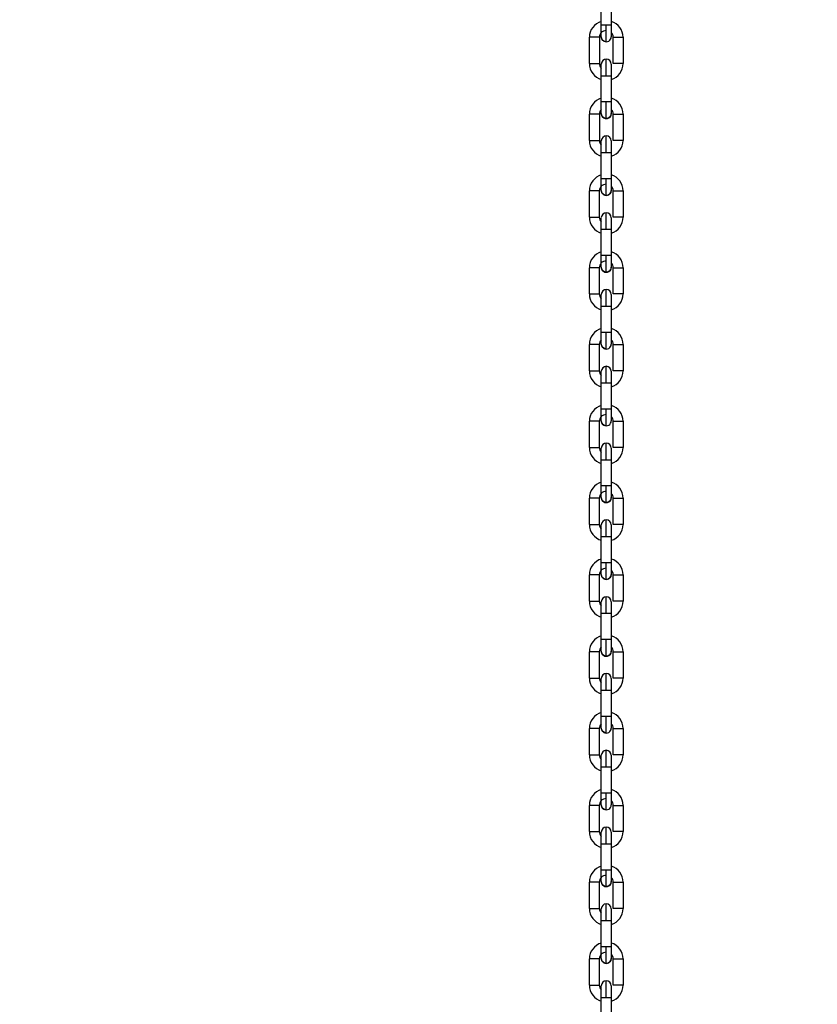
# Model space of a CAD drawing. Header units: inches. Extents: x 170 to 288, y 234 to 248.
# Tile 320 of 480: x 234.466 to 234.888, y 242.74 to 243.261. Entities that reach past the tile are written whole.
import ezdxf

# ---------------------------------------------------------------- set-up
doc = ezdxf.new("R2010")
doc.units = ezdxf.units.IN
doc.header["$LTSCALE"] = 0.25
doc.header["$MEASUREMENT"] = 0
doc.layers.add('ANNOTATIONS', color=1, linetype='Continuous')
doc.layers.add('STANDARD Z GUIDE MOTOR LH', color=7, linetype='Continuous')
doc.styles.add('ARIAL', font='arial.ttf', dxfattribs={"height": 0.09375})
doc.dimstyles.new('STANDARD$0', dxfattribs={"dimtxt": 0.09375, "dimasz": 0.09375, "dimexe": 0.03125, "dimexo": 0.046875, "dimgap": 0.09, "dimtad": 0, "dimtih": 1, "dimtoh": 1, "dimdec": 4, "dimzin": 0, "dimdsep": 46, "dimtxsty": 'ARIAL', "dimcen": 0.09, "dimadec": 0, "dimazin": 0, "dimtfac": 1, "dimtdec": 4, "dimtofl": 0, "dimtmove": 0, "dimatfit": 1, "dimfxl": 1, "dimtolj": 1, "dimtzin": 0, "dimarcsym": 0})

# ---------------------------------------------------------------- blocks, each defined once
blk = doc.blocks.new('*D51')
at = {"layer": 'ANNOTATIONS', "color": 0, "lineweight": -2, "transparency": 16777216}
for p, q in [((234.1246231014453, 244.1437778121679), (235.8395596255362, 244.1437778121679)), ((235.8083096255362, 244.0500278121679), (235.8083096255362, 242.2801168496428)), ((235.8083096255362, 240.2331944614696), (235.8083096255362, 242.0031054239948)), ((234.5308731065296, 240.1394444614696), (235.8395596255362, 240.1394444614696))]:
    blk.add_line(p, q, dxfattribs=at)
at = {"layer": 'ANNOTATIONS', "color": 0, "transparency": 16777216}
for points in [[(235.7926846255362, 244.0500278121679), (235.8239346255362, 244.0500278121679), (235.8083096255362, 244.1437778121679)], [(235.7926846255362, 240.2331944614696), (235.8239346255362, 240.2331944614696), (235.8083096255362, 240.1394444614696)]]:
    blk.add_solid(points, dxfattribs=at)
at = {"layer": 'defpoints', "color": 0, "transparency": 16777216}
for p in [(234.0777481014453, 244.1437778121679), (235.8083096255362, 244.1437778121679), (234.4839981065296, 240.1394444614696)]:
    blk.add_point(p, dxfattribs=at)
at = {"layer": 'ANNOTATIONS', "color": 0, "transparency": 16777216, "insert": (235.8083096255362, 242.1416111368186), "char_height": 0.09375, "attachment_point": 5, "style": 'ARIAL'}
blk.add_mtext('\\A1;OPENING HEIGHT', dxfattribs=at)

msp = doc.modelspace()

# ---------------------------------------------------------------- linework, layer by layer
at = {"layer": 'STANDARD Z GUIDE MOTOR LH'}
for p, q in [((234.7735270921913, 243.2579179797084), (234.7735274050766, 243.2718287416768)), ((234.7787767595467, 243.2718286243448), (234.7787764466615, 243.2579178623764)), ((234.7672274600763, 243.237587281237), (234.7672277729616, 243.251498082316)), ((234.7724771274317, 243.251497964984), (234.7724768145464, 243.2375872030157)), ((234.7798259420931, 243.237587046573), (234.7798261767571, 243.2514978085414)), ((234.7850755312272, 243.2514977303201), (234.7850752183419, 243.2375869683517)), ((234.7735263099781, 243.217256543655), (234.7735265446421, 243.231167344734)), ((234.7735265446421, 243.231167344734), (234.7761512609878, 243.231167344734)), ((234.7787758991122, 243.2311672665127), (234.7787756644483, 243.2172564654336)), ((234.7787759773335, 243.2335275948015), (234.7787758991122, 243.2323703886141)), ((234.7672266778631, 243.1969258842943), (234.7672269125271, 243.2108366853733)), ((234.7724762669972, 243.2108365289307), (234.7724760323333, 243.196925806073)), ((234.7798250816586, 243.1969256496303), (234.7798253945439, 243.210836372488)), ((234.7850746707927, 243.2108362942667), (234.7850744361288, 243.196925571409)), ((234.7735254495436, 243.1765951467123), (234.7735257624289, 243.1905059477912)), ((234.7735257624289, 243.1905059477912), (234.7761504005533, 243.1905059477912)), ((234.778775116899, 243.1905057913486), (234.7787748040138, 243.1765950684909)), ((234.7771545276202, 243.1765951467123), (234.7735254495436, 243.1765951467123)), ((234.7672258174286, 243.1562644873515), (234.7672261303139, 243.1701752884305)), ((234.772475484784, 243.1701751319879), (234.7724751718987, 243.1562644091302)), ((234.7798242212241, 243.1562642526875), (234.7798245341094, 243.1701749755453)), ((234.7850738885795, 243.1701748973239), (234.7850735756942, 243.1562640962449)), ((234.7735245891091, 243.1359337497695), (234.7735249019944, 243.1498445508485)), ((234.7787742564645, 243.1498443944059), (234.7787739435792, 243.1359336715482)), ((234.777153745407, 243.1359337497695), (234.7735245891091, 243.1359337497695)), ((234.7672249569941, 243.1156030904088), (234.7672252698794, 243.1295138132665)), ((234.7724746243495, 243.1295137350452), (234.7724743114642, 243.1156030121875)), ((234.7798234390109, 243.1156028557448), (234.7798236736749, 243.1295135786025)), ((234.785073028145, 243.1295135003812), (234.785072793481, 243.1156026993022)), ((234.773523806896, 243.0952723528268), (234.7735240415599, 243.1091830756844)), ((234.77877339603, 243.1091829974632), (234.778773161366, 243.0952721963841)), ((234.7761484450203, 243.0952723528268), (234.773523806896, 243.0952723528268)), ((234.7672241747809, 243.074941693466), (234.7672244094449, 243.0888524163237)), ((234.772473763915, 243.0888523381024), (234.7724735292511, 243.0749415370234)), ((234.7798225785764, 243.0749413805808), (234.7798228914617, 243.0888521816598)), ((234.7850722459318, 243.0888521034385), (234.7850719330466, 243.0749413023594)), ((234.7735229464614, 243.054610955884), (234.7735232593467, 243.0685216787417)), ((234.7735232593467, 243.0685216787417), (234.7771523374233, 243.0685216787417)), ((234.7787726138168, 243.0685216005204), (234.7787723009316, 243.0546107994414)), ((234.7672233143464, 243.0342802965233), (234.7672236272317, 243.048191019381)), ((234.7724729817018, 243.0481909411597), (234.7724726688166, 243.0342801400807)), ((234.7798217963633, 243.034279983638), (234.7798220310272, 243.0481907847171)), ((234.7850713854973, 243.0481906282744), (234.7850710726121, 243.0342799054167)), ((234.7735221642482, 243.01394948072), (234.7735223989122, 243.027860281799)), ((234.7735223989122, 243.027860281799), (234.7761471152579, 243.027860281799)), ((234.7787717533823, 243.0278602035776), (234.7787714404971, 243.0139494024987)), ((234.7672225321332, 242.9936188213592), (234.7672227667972, 243.0075296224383)), ((234.7724721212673, 243.0075294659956), (234.7724718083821, 242.9936187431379)), ((234.7798209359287, 242.9936185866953), (234.779821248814, 243.0075293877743)), ((234.7850705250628, 243.0075292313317), (234.7850702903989, 242.993618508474)), ((234.7735216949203, 242.9911011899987), (234.7735216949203, 242.9933667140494)), ((234.7735213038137, 242.9732880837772), (234.773521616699, 242.9871988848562)), ((234.773521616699, 242.9871988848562), (234.7761462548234, 242.9871988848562)), ((234.7787708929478, 242.9871987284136), (234.7787706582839, 242.9732880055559)), ((234.7771503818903, 242.9732880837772), (234.7735213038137, 242.9732880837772)), ((234.7672216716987, 242.9529574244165), (234.767221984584, 242.9668682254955)), ((234.7724713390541, 242.9668680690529), (234.7724710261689, 242.9529573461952)), ((234.7798200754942, 242.9529571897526), (234.7798203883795, 242.9668679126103)), ((234.7850697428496, 242.9668678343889), (234.7850694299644, 242.9529570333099)), ((234.7735204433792, 242.9326266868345), (234.7735207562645, 242.9465374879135)), ((234.7787701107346, 242.9465373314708), (234.7787697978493, 242.9326266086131)), ((234.7771495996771, 242.9326266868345), (234.7735204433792, 242.9326266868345)), ((234.7672208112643, 242.9122960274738), (234.7672211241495, 242.9262067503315)), ((234.7724704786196, 242.9262066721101), (234.7724701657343, 242.9122959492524)), ((234.7798192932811, 242.9122957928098), (234.779819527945, 242.9262065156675)), ((234.7850688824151, 242.9262064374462), (234.7850686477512, 242.9122956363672)), ((234.7735196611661, 242.8919652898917), (234.77351989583, 242.9058760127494)), ((234.7787692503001, 242.9058759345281), (234.7787690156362, 242.8919652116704)), ((234.7761442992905, 242.8919652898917), (234.7735196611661, 242.8919652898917)), ((234.7672200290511, 242.871634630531), (234.767220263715, 242.8855453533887)), ((234.7724696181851, 242.8855452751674), (234.7724693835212, 242.8716344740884)), ((234.7798184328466, 242.8716343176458), (234.7798187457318, 242.8855451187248)), ((234.785068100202, 242.8855450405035), (234.7850677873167, 242.8716342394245)), ((234.7735188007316, 242.851303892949), (234.7735191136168, 242.8652146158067)), ((234.7735191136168, 242.8652146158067), (234.7771481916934, 242.8652146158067)), ((234.778768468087, 242.8652145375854), (234.7787681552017, 242.8513037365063)), ((234.7761435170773, 242.851303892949), (234.7735188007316, 242.851303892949)), ((234.7672191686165, 242.8309732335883), (234.7672194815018, 242.844883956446)), ((234.7724688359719, 242.8448838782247), (234.7724685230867, 242.8309730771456)), ((234.779817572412, 242.830972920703), (234.7798178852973, 242.844883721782)), ((234.7850672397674, 242.8448835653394), (234.7850669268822, 242.8309728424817)), ((234.7735180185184, 242.8106424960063), (234.7735182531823, 242.824553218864)), ((234.7735182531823, 242.824553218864), (234.7771473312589, 242.824553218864)), ((234.7787676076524, 242.8245531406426), (234.7787672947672, 242.8106423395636)), ((234.7672183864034, 242.7903117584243), (234.7672186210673, 242.8042225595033)), ((234.7724679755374, 242.804222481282), (234.7724676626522, 242.7903116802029)), ((234.7798167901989, 242.7903115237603), (234.7798170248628, 242.8042223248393)), ((234.7850663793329, 242.8042221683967), (234.785066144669, 242.790311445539)), ((234.7735175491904, 242.7877941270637), (234.7735175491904, 242.7900597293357)), ((234.7735171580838, 242.7699810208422), (234.7735174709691, 242.7838918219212)), ((234.7735174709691, 242.7838918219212), (234.7761421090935, 242.7838918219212)), ((234.7787667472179, 242.7838916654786), (234.778766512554, 242.7699809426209)), ((234.7672175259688, 242.7496503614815), (234.7672178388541, 242.7635611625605)), ((234.7724671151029, 242.7635610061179), (234.772466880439, 242.7496502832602)), ((234.7798159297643, 242.7496501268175), (234.7798162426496, 242.7635608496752)), ((234.7850655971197, 242.7635607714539), (234.7850652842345, 242.7496500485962)), ((234.7735162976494, 242.7293196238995), (234.7735166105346, 242.7432304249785)), ((234.7787659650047, 242.7432302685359), (234.7787656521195, 242.7293195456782))]:
    msp.add_line(p, q, dxfattribs=at)
at = {"layer": 'STANDARD Z GUIDE MOTOR LH', "flags": 128}
for points in [[(234.77352701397, 243.2517499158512), (234.77352701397, 243.2544912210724), (234.7735270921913, 243.2555576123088), (234.7735270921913, 243.2579179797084)], [(234.776151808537, 243.2579179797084), (234.7751473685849, 243.2579179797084), (234.7742958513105, 243.2579180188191), (234.773726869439, 243.2579180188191), (234.7735270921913, 243.2579179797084)], [(234.7761515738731, 243.2491251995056), (234.7761515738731, 243.2492941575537), (234.7761516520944, 243.2497945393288), (234.7761516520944, 243.2530330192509), (234.7761517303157, 243.2545531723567), (234.7761517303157, 243.2562026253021), (234.776151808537, 243.2579179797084)], [(234.7787764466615, 243.2579178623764), (234.7785766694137, 243.2579179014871), (234.7780076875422, 243.2579179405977), (234.7771561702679, 243.2579179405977), (234.776151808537, 243.2579179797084)], [(234.7787764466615, 243.2579178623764), (234.7787764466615, 243.2555574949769), (234.7787763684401, 243.2544911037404), (234.7787763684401, 243.2517497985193)], [(234.7724771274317, 243.251497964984), (234.772277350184, 243.2514980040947), (234.7717083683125, 243.2514980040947), (234.7708568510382, 243.2514980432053), (234.769852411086, 243.251498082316), (234.7672277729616, 243.251498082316)], [(234.7761515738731, 243.2491251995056), (234.7751472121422, 243.2493250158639), (234.7742956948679, 243.2498939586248), (234.7737267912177, 243.2507454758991), (234.77352701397, 243.2517499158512)], [(234.7798261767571, 243.2514978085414), (234.7800259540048, 243.251497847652), (234.7805949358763, 243.251497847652), (234.7814464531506, 243.2514978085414), (234.7824508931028, 243.2514978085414), (234.7834552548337, 243.2514977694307), (234.784306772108, 243.2514977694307), (234.7848757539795, 243.2514977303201), (234.7850755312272, 243.2514977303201)], [(234.7672274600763, 243.237587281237), (234.7674273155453, 243.2375873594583), (234.7688477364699, 243.2375873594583), (234.769852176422, 243.237587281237), (234.7717080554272, 243.237587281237), (234.7722770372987, 243.2375872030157), (234.7724768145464, 243.2375872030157)], [(234.7735265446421, 243.231167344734), (234.7735266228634, 243.2323706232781), (234.7735266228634, 243.2355287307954), (234.7735267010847, 243.2362957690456)], [(234.7735266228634, 243.2355285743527), (234.7735267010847, 243.2362956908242), (234.7735267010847, 243.2373352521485)], [(234.7761512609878, 243.231167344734), (234.7761512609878, 243.2328826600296), (234.7761513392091, 243.234532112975), (234.7761513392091, 243.2373846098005), (234.7761514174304, 243.2384780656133), (234.7761514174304, 243.2399598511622)], [(234.7787760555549, 243.2368655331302), (234.7787759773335, 243.2362955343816), (234.7787759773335, 243.2335274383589)], [(234.7787760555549, 243.2373350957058), (234.7787760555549, 243.2368656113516)], [(234.7850752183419, 243.2375869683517), (234.784306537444, 243.2375869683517), (234.7834550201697, 243.237587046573), (234.7798259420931, 243.237587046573)], [(234.7761512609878, 243.231167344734), (234.7771556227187, 243.2311672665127), (234.7787758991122, 243.2311672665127)], [(234.7787758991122, 243.2323705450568), (234.7787758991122, 243.2311672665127)], [(234.7735261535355, 243.2110884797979), (234.7735261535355, 243.2121280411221), (234.7735262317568, 243.2128951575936), (234.7735262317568, 243.2160532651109), (234.7735263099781, 243.217256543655)], [(234.778006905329, 243.217256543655), (234.7751465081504, 243.217256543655), (234.7742950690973, 243.2172566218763), (234.7737260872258, 243.2172566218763), (234.7735263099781, 243.217256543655)], [(234.7761507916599, 243.2084637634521), (234.7761507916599, 243.2110392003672), (234.7761508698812, 243.2123716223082), (234.7761508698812, 243.213891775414), (234.7761509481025, 243.2155412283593), (234.7761509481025, 243.217256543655)], [(234.7787756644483, 243.2172564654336), (234.7785758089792, 243.2172564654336), (234.778006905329, 243.217256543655)], [(234.7787756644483, 243.2172564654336), (234.7787755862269, 243.2160531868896), (234.7787755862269, 243.2138297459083), (234.7787755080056, 243.212895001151), (234.7787755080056, 243.2110884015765)], [(234.7724762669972, 243.2108365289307), (234.7722764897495, 243.210836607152), (234.7708559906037, 243.210836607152), (234.7698516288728, 243.2108366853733), (234.7672269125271, 243.2108366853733)], [(234.7761507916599, 243.2084637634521), (234.7751463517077, 243.2086636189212), (234.7742948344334, 243.2092326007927), (234.7737259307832, 243.2100840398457), (234.7735261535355, 243.2110884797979)], [(234.7787755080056, 243.2110884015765), (234.7785756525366, 243.2100839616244), (234.7780067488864, 243.2092325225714), (234.7771552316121, 243.2086635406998), (234.7761507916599, 243.2084637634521)], [(234.7798253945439, 243.210836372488), (234.7800251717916, 243.2108364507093), (234.7814455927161, 243.2108364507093), (234.7824500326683, 243.210836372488), (234.7843059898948, 243.210836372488), (234.784874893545, 243.2108362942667), (234.7850746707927, 243.2108362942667)], [(234.7761504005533, 243.1905059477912), (234.7761504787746, 243.1922212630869), (234.7761504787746, 243.1953907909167), (234.7761505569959, 243.1967232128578), (234.7761505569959, 243.1992984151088)], [(234.7672266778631, 243.1969258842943), (234.7708557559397, 243.1969258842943), (234.771707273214, 243.196925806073), (234.7724760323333, 243.196925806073)], [(234.7735257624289, 243.1905059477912), (234.7735257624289, 243.1928662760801), (234.7735258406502, 243.1939325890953), (234.7735258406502, 243.1966737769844)], [(234.7787751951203, 243.1966736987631), (234.7787751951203, 243.1948670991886), (234.778775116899, 243.1939323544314)], [(234.7787751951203, 243.1948671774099), (234.778775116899, 243.193932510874), (234.778775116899, 243.1905057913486)], [(234.7850744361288, 243.196925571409), (234.7834541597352, 243.196925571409), (234.782449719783, 243.1969256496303), (234.7798250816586, 243.1969256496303)], [(234.7761504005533, 243.1905059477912), (234.7771548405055, 243.1905058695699), (234.77857526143, 243.1905058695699), (234.778775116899, 243.1905057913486)], [(234.773525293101, 243.1704270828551), (234.773525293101, 243.1705456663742), (234.7735253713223, 243.1708966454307), (234.7735253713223, 243.1742347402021), (234.7735254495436, 243.1753918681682), (234.7735254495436, 243.1765951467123)], [(234.7761499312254, 243.1678023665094), (234.7761499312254, 243.1684717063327), (234.7761500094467, 243.1692842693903), (234.7761500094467, 243.1717102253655), (234.776150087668, 243.1732303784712), (234.776150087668, 243.1765951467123)], [(234.7787748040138, 243.1765950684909), (234.7780060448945, 243.1765950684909), (234.7771545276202, 243.1765951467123)], [(234.7787748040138, 243.1765950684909), (234.7787748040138, 243.1753917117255), (234.7787747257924, 243.1742346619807), (234.7787747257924, 243.171466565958), (234.7787746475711, 243.1708965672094), (234.7787746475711, 243.1704270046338)], [(234.772475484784, 243.1701751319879), (234.772275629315, 243.1701751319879), (234.7717067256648, 243.1701752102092), (234.7698507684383, 243.1701752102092), (234.7688463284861, 243.1701752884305), (234.7672261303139, 243.1701752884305)], [(234.7761499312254, 243.1678023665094), (234.7751455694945, 243.1680021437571), (234.7742940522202, 243.1685711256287), (234.7737250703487, 243.1694226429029), (234.773525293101, 243.1704270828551)], [(234.7787746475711, 243.1704270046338), (234.7785748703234, 243.1694225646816), (234.7780058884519, 243.1685710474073), (234.7771543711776, 243.1680021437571), (234.7761499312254, 243.1678023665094)], [(234.7798245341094, 243.1701749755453), (234.783453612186, 243.1701749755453), (234.7843051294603, 243.1701748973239), (234.7850738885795, 243.1701748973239)], [(234.7761495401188, 243.1498444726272), (234.7761496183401, 243.1515598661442), (234.7761496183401, 243.1532093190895), (234.7761496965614, 243.1547293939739), (234.7761496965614, 243.1571552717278), (234.7761497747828, 243.1579677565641), (234.7761497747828, 243.1586370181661)], [(234.7672258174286, 243.1562644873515), (234.7708548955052, 243.1562644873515), (234.7717064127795, 243.1562644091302), (234.7724751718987, 243.1562644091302)], [(234.7735249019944, 243.1498445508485), (234.7735249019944, 243.1510478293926), (234.7735249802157, 243.1522048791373), (234.7735249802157, 243.1549728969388)], [(234.7735249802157, 243.1549728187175), (234.773525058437, 243.1555428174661), (234.773525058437, 243.1560123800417)], [(234.7787744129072, 243.1560123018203), (234.7787743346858, 243.1558937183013), (234.7787743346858, 243.1522046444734), (234.7787742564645, 243.1510475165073), (234.7787742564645, 243.1498442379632)], [(234.7850735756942, 243.1562640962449), (234.7848737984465, 243.1562641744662), (234.783453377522, 243.1562641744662), (234.7824489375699, 243.1562642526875), (234.7798242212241, 243.1562642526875)], [(234.7735249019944, 243.1498445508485), (234.7751451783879, 243.1498445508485), (234.7761495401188, 243.1498444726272)], [(234.7761495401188, 243.1498444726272), (234.7780054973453, 243.1498444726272), (234.7785744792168, 243.1498443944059), (234.7787742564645, 243.1498443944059)], [(234.7735245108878, 243.1297656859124), (234.7735245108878, 243.1315722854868), (234.7735245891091, 243.1325070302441), (234.7735245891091, 243.1359337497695)], [(234.7761491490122, 243.1271409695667), (234.7761491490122, 243.1297163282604), (234.7761492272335, 243.1310487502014), (234.7761492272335, 243.1342183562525), (234.7761493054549, 243.1359337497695)], [(234.7787739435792, 243.1359336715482), (234.77800518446, 243.1359336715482), (234.777153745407, 243.1359337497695)], [(234.7787739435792, 243.1359336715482), (234.7787739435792, 243.133573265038), (234.7787738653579, 243.1325068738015), (234.7787738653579, 243.1297656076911)], [(234.7724746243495, 243.1295137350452), (234.7722748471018, 243.1295137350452), (234.7717058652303, 243.1295138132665), (234.7688455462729, 243.1295138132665), (234.7679940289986, 243.1295138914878), (234.7674250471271, 243.1295138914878), (234.7672252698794, 243.1295138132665)], [(234.7761491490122, 243.1271409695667), (234.77514470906, 243.1273407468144), (234.7742931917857, 243.1279097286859), (234.7737242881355, 243.1287612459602), (234.7735245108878, 243.1297656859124)], [(234.7787738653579, 243.1297656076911), (234.7785740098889, 243.1287611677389), (234.7780050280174, 243.1279096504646), (234.7771535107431, 243.1273407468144), (234.7761491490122, 243.1271409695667)], [(234.7798236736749, 243.1295135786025), (234.7834528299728, 243.1295135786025), (234.7843042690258, 243.1295135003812), (234.785073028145, 243.1295135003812)], [(234.7761487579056, 243.1091830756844), (234.7761487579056, 243.1108984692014), (234.7761488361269, 243.1125478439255), (234.7761488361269, 243.1154004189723), (234.7761489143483, 243.116493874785), (234.7761489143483, 243.1179756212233)], [(234.7672249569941, 243.1156030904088), (234.7698496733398, 243.1156030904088), (234.770854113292, 243.1156030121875), (234.7724743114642, 243.1156030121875)], [(234.7735240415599, 243.1091830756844), (234.7735241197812, 243.1103864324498), (234.7735241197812, 243.1126097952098), (234.7735241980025, 243.1135444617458)], [(234.7735241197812, 243.1130854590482), (234.7735241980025, 243.1135443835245), (234.7735241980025, 243.1153509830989)], [(234.7787735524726, 243.1153509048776), (234.7787735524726, 243.1143114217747), (234.7787734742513, 243.1135443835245), (234.7787734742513, 243.1103862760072), (234.77877339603, 243.1091829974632)], [(234.785072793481, 243.1156026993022), (234.784872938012, 243.1156026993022), (234.7843040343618, 243.1156027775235), (234.7824480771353, 243.1156027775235), (234.7814436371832, 243.1156028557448), (234.7798234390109, 243.1156028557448)], [(234.7735240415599, 243.1091830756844), (234.7737238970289, 243.1091830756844), (234.7742928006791, 243.1091831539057), (234.7751443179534, 243.1091830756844), (234.7780046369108, 243.1091830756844)], [(234.7780046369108, 243.1091830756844), (234.7785736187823, 243.1091829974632), (234.77877339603, 243.1091829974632)], [(234.7735236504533, 243.0891042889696), (234.7735236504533, 243.0901438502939), (234.7735237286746, 243.0909108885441), (234.7735237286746, 243.0940689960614), (234.773523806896, 243.0952723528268)], [(234.7761482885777, 243.0864795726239), (234.7761482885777, 243.0879614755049), (234.776148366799, 243.0890549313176), (234.776148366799, 243.0919075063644), (234.7761484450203, 243.0935569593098), (234.7761484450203, 243.0952723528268)], [(234.778773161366, 243.0952721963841), (234.778573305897, 243.0952722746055), (234.7771528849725, 243.0952722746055), (234.7761484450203, 243.0952723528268)], [(234.778773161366, 243.0952721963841), (234.7787730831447, 243.09406891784), (234.7787730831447, 243.0909108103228), (234.7787730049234, 243.0901436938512), (234.7787730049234, 243.089104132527)], [(234.772473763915, 243.0888523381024), (234.7717050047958, 243.0888523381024), (234.7708535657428, 243.0888524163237), (234.7672244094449, 243.0888524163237)], [(234.7761482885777, 243.0864795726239), (234.7751438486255, 243.0866793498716), (234.7742924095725, 243.0872483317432), (234.773723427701, 243.0880998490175), (234.7735236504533, 243.0891042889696)], [(234.7798228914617, 243.0888521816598), (234.7824475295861, 243.0888521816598), (234.7834519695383, 243.0888521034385), (234.7850722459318, 243.0888521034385)], [(234.7672241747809, 243.074941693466), (234.7698488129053, 243.074941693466), (234.7708532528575, 243.0749416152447), (234.7722737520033, 243.0749416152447), (234.7724735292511, 243.0749415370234)], [(234.7735232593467, 243.0685216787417), (234.7735232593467, 243.0708820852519), (234.773523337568, 243.0719483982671), (234.773523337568, 243.0746895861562)], [(234.7761478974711, 243.0685216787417), (234.7761479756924, 243.0702370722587), (234.7761479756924, 243.0718864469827), (234.7761480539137, 243.0734066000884), (234.7761480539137, 243.0766449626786), (234.7761481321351, 243.0771452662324), (234.7761481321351, 243.0773142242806)], [(234.7787726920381, 243.0746895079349), (234.7787726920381, 243.0719483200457), (234.7787726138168, 243.0708819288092)], [(234.7850719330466, 243.0749413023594), (234.7848721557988, 243.0749413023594), (234.7843031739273, 243.0749413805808), (234.78144285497, 243.0749413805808), (234.7805913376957, 243.0749414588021), (234.7800223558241, 243.0749414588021), (234.7798225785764, 243.0749413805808)], [(234.7787726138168, 243.0708817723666), (234.7787726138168, 243.0685213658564)], [(234.7771523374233, 243.0685216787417), (234.7780038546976, 243.0685216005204), (234.7787726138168, 243.0685216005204)], [(234.7735228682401, 243.0484428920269), (234.7735228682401, 243.0511841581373), (234.7735229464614, 243.0522505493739), (234.7735229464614, 243.054610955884)], [(234.7761476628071, 243.0546108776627), (234.775143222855, 243.054610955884), (234.7735229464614, 243.054610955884)], [(234.7761474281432, 243.0458180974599), (234.7761474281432, 243.0459871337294), (234.7761475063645, 243.0464875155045), (234.7761475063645, 243.049725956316), (234.7761475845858, 243.0512461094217), (234.7761475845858, 243.052895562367), (234.7761476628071, 243.0546108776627)], [(234.7787723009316, 243.0546107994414), (234.7785725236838, 243.0546108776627), (234.7761476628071, 243.0546108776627)], [(234.7787723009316, 243.0546107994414), (234.7787723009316, 243.0534075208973), (234.7787722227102, 243.0522504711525), (234.7787722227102, 243.0489122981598), (234.7787721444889, 243.0485613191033), (234.7787721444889, 243.0484427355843)], [(234.7724729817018, 243.0481909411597), (234.7717042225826, 243.0481909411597), (234.7708527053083, 243.048191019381), (234.7672236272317, 243.048191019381)], [(234.7761474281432, 243.0458180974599), (234.7751430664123, 243.0460179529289), (234.774291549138, 243.0465869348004), (234.7737226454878, 243.0474384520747), (234.7735228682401, 243.0484428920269)], [(234.7798220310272, 243.0481907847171), (234.7824467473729, 243.0481907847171), (234.7834511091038, 243.0481907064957), (234.7848716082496, 243.0481907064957), (234.7850713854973, 243.0481906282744)], [(234.7672233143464, 243.0342802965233), (234.76884359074, 243.0342802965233), (234.7698480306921, 243.034280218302), (234.7717039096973, 243.034280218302), (234.7722728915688, 243.0342801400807), (234.7724726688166, 243.0342801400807)], [(234.7735223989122, 243.027860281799), (234.7735224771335, 243.029063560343), (234.7735224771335, 243.0322216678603), (234.7735225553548, 243.0329887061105)], [(234.7735224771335, 243.0322215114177), (234.7735225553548, 243.0329886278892), (234.7735225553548, 243.0340281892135)], [(234.7761471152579, 243.027860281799), (234.7761471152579, 243.0295755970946), (234.7761471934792, 243.03122505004), (234.7761471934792, 243.0340775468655), (234.7761472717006, 243.0351710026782), (234.7761472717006, 243.0366527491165)], [(234.778771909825, 243.0340280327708), (234.778771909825, 243.0335585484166), (234.7787718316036, 243.0329885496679), (234.7787718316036, 243.0302203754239)], [(234.7850710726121, 243.0342799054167), (234.7843023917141, 243.0342799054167), (234.7834508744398, 243.034279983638), (234.7798217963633, 243.034279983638)], [(234.7761471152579, 243.027860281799), (234.7771514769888, 243.0278602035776), (234.7787717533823, 243.0278602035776)], [(234.7787718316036, 243.0302205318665), (234.7787717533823, 243.0290634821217)], [(234.7787717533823, 243.0290633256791), (234.7787717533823, 243.0278599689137)], [(234.7735220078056, 243.0077814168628), (234.7735220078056, 243.0095880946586), (234.7735220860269, 243.0105227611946), (234.7735220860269, 243.0127462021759), (234.7735221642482, 243.01394948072)], [(234.7761468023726, 243.01394948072), (234.7751423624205, 243.0139495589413), (234.7737219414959, 243.0139495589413), (234.7735221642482, 243.01394948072)], [(234.77614664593, 243.0051567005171), (234.77614664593, 243.0077321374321), (234.7761467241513, 243.0090645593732), (234.7761467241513, 243.0105847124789), (234.7761468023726, 243.0122341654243), (234.7761468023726, 243.01394948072)], [(234.7787714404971, 243.0139494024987), (234.7785716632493, 243.0139494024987), (234.7780027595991, 243.01394948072), (234.7761468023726, 243.01394948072)], [(234.7787714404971, 243.0139494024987), (234.7787714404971, 243.0105226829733), (234.7787713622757, 243.009587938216), (234.7787713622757, 243.0077813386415)], [(234.7724721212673, 243.0075294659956), (234.7722723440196, 243.0075295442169), (234.7708518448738, 243.0075295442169), (234.7698474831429, 243.0075296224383), (234.7672227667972, 243.0075296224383)], [(234.77614664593, 243.0051567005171), (234.7751422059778, 243.0053565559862), (234.7742906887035, 243.0059255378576), (234.7737217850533, 243.006777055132), (234.7735220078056, 243.0077814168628)], [(234.7787713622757, 243.0077813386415), (234.7785715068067, 243.0067768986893), (234.7780025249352, 243.0059254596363), (234.7771510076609, 243.0053564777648), (234.77614664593, 243.0051567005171)], [(234.779821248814, 243.0075293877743), (234.7814414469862, 243.0075293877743), (234.7824458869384, 243.007529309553), (234.7843018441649, 243.007529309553), (234.7848707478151, 243.0075292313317), (234.7850705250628, 243.0075292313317)], [(234.7761462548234, 242.9871988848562), (234.7761462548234, 242.9889142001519), (234.7761463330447, 242.9905636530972), (234.7761463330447, 242.992083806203), (234.7761464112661, 242.9934161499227), (234.7761464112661, 242.9959913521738)], [(234.7672225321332, 242.9936188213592), (234.7717031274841, 242.9936188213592), (234.7722720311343, 242.9936187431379), (234.7724718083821, 242.9936187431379)], [(234.773521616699, 242.9871988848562), (234.773521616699, 242.9906256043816), (234.7735216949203, 242.9915601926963)], [(234.7787710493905, 242.9933666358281), (234.7787710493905, 242.9915600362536), (234.7787709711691, 242.9906253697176), (234.7787709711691, 242.988401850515), (234.7787708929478, 242.987198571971)], [(234.7850702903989, 242.993618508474), (234.7843015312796, 242.993618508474), (234.7834500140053, 242.9936185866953), (234.7798209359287, 242.9936185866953)], [(234.7761462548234, 242.9871988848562), (234.7771506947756, 242.9871988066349), (234.7785711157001, 242.9871988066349), (234.7787708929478, 242.9871987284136)], [(234.7735211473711, 242.9671200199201), (234.7735211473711, 242.9675895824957), (234.7735212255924, 242.9681595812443), (234.7735212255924, 242.9709277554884), (234.7735213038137, 242.9720848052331), (234.7735213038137, 242.9732880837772)], [(234.7761457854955, 242.9644953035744), (234.7761457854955, 242.9659772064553), (234.7761458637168, 242.9670707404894), (234.7761458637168, 242.9684031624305), (234.7761459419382, 242.9699233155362), (234.7761459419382, 242.9732880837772)], [(234.7787706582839, 242.9732880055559), (234.7780018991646, 242.9732880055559), (234.7771503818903, 242.9732880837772)], [(234.7787706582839, 242.9732880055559), (234.7787706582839, 242.9720846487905), (234.7787705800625, 242.9709275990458), (234.7787705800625, 242.9689265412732), (234.7787705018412, 242.968159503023), (234.7787705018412, 242.9671199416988)], [(234.7724713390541, 242.9668680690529), (234.7722714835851, 242.9668681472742), (234.7698466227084, 242.9668681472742), (234.7688421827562, 242.9668682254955), (234.767221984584, 242.9668682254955)], [(234.7761457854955, 242.9644953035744), (234.7751413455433, 242.9646950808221), (234.7742899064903, 242.9652640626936), (234.7737209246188, 242.9661155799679), (234.7735211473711, 242.9671200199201)], [(234.7787705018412, 242.9671199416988), (234.7785707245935, 242.9661155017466), (234.778001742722, 242.9652639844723), (234.7771502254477, 242.9646950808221), (234.7761457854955, 242.9644953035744)], [(234.7798203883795, 242.9668679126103), (234.7843009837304, 242.9668679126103), (234.7848699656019, 242.9668678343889), (234.7850697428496, 242.9668678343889)], [(234.7761453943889, 242.9465374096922), (234.7761454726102, 242.9482528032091), (234.7761454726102, 242.9499022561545), (234.7761455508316, 242.9514223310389), (234.7761455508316, 242.9538482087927), (234.7761456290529, 242.9546606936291), (234.7761456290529, 242.955329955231)], [(234.7672216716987, 242.9529574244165), (234.7708507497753, 242.9529574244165), (234.7717022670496, 242.9529573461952), (234.7724710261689, 242.9529573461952)], [(234.7735207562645, 242.9465374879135), (234.7735207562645, 242.9477407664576), (234.7735208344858, 242.9488978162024), (234.7735208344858, 242.9522358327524)], [(234.7735208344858, 242.9522358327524), (234.7735209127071, 242.9525868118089), (234.7735209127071, 242.9527053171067)], [(234.7787701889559, 242.9527052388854), (234.7787701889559, 242.9499640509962), (234.7787701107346, 242.948897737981)], [(234.7850694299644, 242.9529570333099), (234.7848696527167, 242.9529571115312), (234.7834491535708, 242.9529571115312), (234.78244479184, 242.9529571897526), (234.7798200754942, 242.9529571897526)], [(234.7735207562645, 242.9465374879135), (234.775141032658, 242.9465374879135), (234.7761453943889, 242.9465374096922)], [(234.7761453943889, 242.9465374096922), (234.7780013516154, 242.9465374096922), (234.7785703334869, 242.9465373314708), (234.7787701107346, 242.9465373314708)], [(234.7787701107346, 242.9488975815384), (234.7787701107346, 242.9465371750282)], [(234.7735203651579, 242.9264586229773), (234.7735203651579, 242.9291999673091), (234.7735204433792, 242.9302662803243), (234.7735204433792, 242.9326266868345)], [(234.776144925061, 242.9238339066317), (234.7761450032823, 242.9240028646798), (234.7761450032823, 242.9264092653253), (234.7761450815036, 242.9277416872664), (234.7761450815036, 242.9309112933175), (234.776145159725, 242.9326266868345)], [(234.7787697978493, 242.9326266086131), (234.7780010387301, 242.9326266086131), (234.7771495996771, 242.9326266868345)], [(234.7787697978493, 242.9326266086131), (234.7787697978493, 242.930266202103), (234.778769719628, 242.9291998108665), (234.778769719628, 242.926458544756)], [(234.7724704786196, 242.9262066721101), (234.7722707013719, 242.9262066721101), (234.7717017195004, 242.9262067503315), (234.768841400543, 242.9262067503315), (234.7679898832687, 242.9262068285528), (234.7674209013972, 242.9262068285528), (234.7672211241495, 242.9262067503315)], [(234.776144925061, 242.9238339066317), (234.7751405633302, 242.9240336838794), (234.7742890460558, 242.9246026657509), (234.7737201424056, 242.9254541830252), (234.7735203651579, 242.9264586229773)], [(234.778769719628, 242.926458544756), (234.778569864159, 242.9254541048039), (234.7780008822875, 242.9246025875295), (234.7771493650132, 242.9240336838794), (234.776144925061, 242.9238339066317)], [(234.779819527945, 242.9262065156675), (234.7834486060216, 242.9262065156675), (234.7843001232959, 242.9262064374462), (234.7850688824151, 242.9262064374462)], [(234.7761446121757, 242.9058760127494), (234.7761446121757, 242.9075914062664), (234.776144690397, 242.9092408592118), (234.776144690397, 242.9120933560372), (234.7761447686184, 242.91318681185), (234.7761447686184, 242.9146685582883)], [(234.7672208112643, 242.9122960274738), (234.76984552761, 242.9122960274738), (234.7708499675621, 242.9122959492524), (234.7724701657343, 242.9122959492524)], [(234.77351989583, 242.9058760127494), (234.7735199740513, 242.9070793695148), (234.7735199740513, 242.9093027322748), (234.7735200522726, 242.9102373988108)], [(234.7735199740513, 242.9097783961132), (234.7735200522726, 242.9102373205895), (234.7735200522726, 242.9120439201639)], [(234.7787694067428, 242.9120438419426), (234.7787694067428, 242.9110042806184), (234.7787693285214, 242.9102371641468)], [(234.7787694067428, 242.9110043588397), (234.7787693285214, 242.9102373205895), (234.7787693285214, 242.9070792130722)], [(234.7850686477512, 242.9122956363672), (234.7848687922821, 242.9122957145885), (234.7824439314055, 242.9122957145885), (234.7814394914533, 242.9122957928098), (234.7798192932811, 242.9122957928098)], [(234.77351989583, 242.9058760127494), (234.773719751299, 242.9058760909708), (234.7742886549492, 242.9058760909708), (234.7751401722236, 242.9058760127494), (234.7780004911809, 242.9058760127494)], [(234.7780004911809, 242.9058760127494), (234.7785694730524, 242.9058759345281), (234.7787692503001, 242.9058759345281)], [(234.7787693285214, 242.9070790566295), (234.7787692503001, 242.9058757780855)], [(234.7735195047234, 242.8857972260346), (234.7735195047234, 242.8868367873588), (234.7735195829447, 242.8876038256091), (234.7735195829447, 242.8907619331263), (234.7735196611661, 242.8919652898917)], [(234.7761441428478, 242.8831725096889), (234.7761441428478, 242.8846544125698), (234.7761442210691, 242.8857478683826), (234.7761442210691, 242.8886004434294), (234.7761442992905, 242.8902498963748), (234.7761442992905, 242.8919652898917)], [(234.7787690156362, 242.8919652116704), (234.7771487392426, 242.8919652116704), (234.7761442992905, 242.8919652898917)], [(234.7787690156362, 242.8919652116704), (234.7787689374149, 242.890761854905), (234.7787689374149, 242.8885384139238), (234.7787688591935, 242.8876037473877), (234.7787688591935, 242.885797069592)], [(234.7724696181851, 242.8855452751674), (234.7717008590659, 242.8855452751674), (234.7708494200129, 242.8855453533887), (234.767220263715, 242.8855453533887)], [(234.7761441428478, 242.8831725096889), (234.7751397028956, 242.8833722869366), (234.7742882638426, 242.8839412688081), (234.7737192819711, 242.8847927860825), (234.7735195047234, 242.8857972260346)], [(234.7798187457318, 242.8855451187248), (234.7824433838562, 242.8855451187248), (234.7834478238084, 242.8855450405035), (234.785068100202, 242.8855450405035)], [(234.7672200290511, 242.871634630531), (234.7698446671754, 242.871634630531), (234.7708491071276, 242.8716345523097), (234.7722695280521, 242.8716345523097), (234.7724693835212, 242.8716344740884)], [(234.7735191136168, 242.8652146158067), (234.7735191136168, 242.8675750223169), (234.7735191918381, 242.868641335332), (234.7735191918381, 242.8713825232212)], [(234.7761437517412, 242.8652146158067), (234.7761438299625, 242.8669300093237), (234.7761438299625, 242.8700995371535), (234.7761439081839, 242.8714319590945), (234.7761439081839, 242.8740071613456)], [(234.7787685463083, 242.8713824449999), (234.7787685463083, 242.8686412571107), (234.778768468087, 242.8675748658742)], [(234.7850677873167, 242.8716342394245), (234.7848680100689, 242.8716342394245), (234.7842990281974, 242.8716343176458), (234.7824430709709, 242.8716343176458), (234.7814387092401, 242.8716343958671), (234.7800182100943, 242.8716343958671), (234.7798184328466, 242.8716343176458)], [(234.778768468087, 242.8675747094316), (234.778768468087, 242.8652143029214)], [(234.7771481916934, 242.8652146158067), (234.7779997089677, 242.8652145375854), (234.778768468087, 242.8652145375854)], [(234.7735187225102, 242.8451358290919), (234.7735187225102, 242.8478770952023), (234.7735188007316, 242.8489434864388), (234.7735188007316, 242.851303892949)], [(234.7761432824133, 242.8425111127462), (234.7761432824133, 242.8431804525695), (234.7761433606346, 242.8439930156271), (234.7761433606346, 242.8464188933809), (234.7761434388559, 242.8479390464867), (234.7761434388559, 242.8495884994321), (234.7761435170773, 242.851303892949)], [(234.7787681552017, 242.8513037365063), (234.7785683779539, 242.8513038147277), (234.7771478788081, 242.8513038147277), (234.7761435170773, 242.851303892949)], [(234.7787681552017, 242.8513037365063), (234.7787681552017, 242.8501004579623), (234.7787680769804, 242.8489434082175), (234.7787680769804, 242.8461752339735), (234.778767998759, 242.8456052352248), (234.778767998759, 242.8451356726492)], [(234.7724688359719, 242.8448838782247), (234.7717000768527, 242.8448838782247), (234.7708485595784, 242.844883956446), (234.7672194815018, 242.844883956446)], [(234.7761432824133, 242.8425110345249), (234.7751389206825, 242.8427108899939), (234.7742874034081, 242.8432798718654), (234.7737184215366, 242.8441313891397), (234.7735187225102, 242.8451358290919)], [(234.7798178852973, 242.844883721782), (234.782442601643, 242.844883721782), (234.7834469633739, 242.8448836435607), (234.7848674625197, 242.8448836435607), (234.7850672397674, 242.8448835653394)], [(234.7672191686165, 242.8309732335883), (234.7688394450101, 242.8309732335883), (234.7698438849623, 242.830973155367), (234.7716997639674, 242.830973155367), (234.7722687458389, 242.8309730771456), (234.7724685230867, 242.8309730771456)], [(234.7735182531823, 242.824553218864), (234.7735182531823, 242.825756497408), (234.7735183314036, 242.8269135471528), (234.7735183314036, 242.8296816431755)], [(234.7735183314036, 242.8296815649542), (234.773518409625, 242.8302515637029), (234.773518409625, 242.8307211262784)], [(234.776142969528, 242.824553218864), (234.776142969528, 242.827917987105), (234.7761430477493, 242.8294381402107), (234.7761430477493, 242.8318639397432), (234.7761431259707, 242.8326765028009), (234.7761431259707, 242.8333457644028)], [(234.7787677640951, 242.8306024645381), (234.7787676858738, 242.8302514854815), (234.7787676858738, 242.8269133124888)], [(234.7787677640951, 242.8307209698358), (234.7787677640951, 242.8306024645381)], [(234.7850669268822, 242.8309728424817), (234.7842981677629, 242.8309728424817), (234.7834467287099, 242.830972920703), (234.779817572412, 242.830972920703)], [(234.7771473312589, 242.824553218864), (234.7779988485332, 242.8245531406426), (234.7787676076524, 242.8245531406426)], [(234.7787676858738, 242.8269134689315), (234.7787676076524, 242.8257564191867)], [(234.7787676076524, 242.8257562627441), (234.7787676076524, 242.8245529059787)], [(234.7735178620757, 242.8044743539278), (234.7735178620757, 242.8062810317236), (234.773517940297, 242.8072156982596), (234.773517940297, 242.8094391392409), (234.7735180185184, 242.8106424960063)], [(234.7761426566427, 242.8106424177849), (234.7751382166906, 242.8106424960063), (234.7735180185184, 242.8106424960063)], [(234.7761425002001, 242.8018496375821), (234.7761425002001, 242.8044250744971), (234.7761425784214, 242.8057574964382), (234.7761425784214, 242.8089271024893), (234.7761426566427, 242.8106424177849)], [(234.7787672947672, 242.8106423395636), (234.7785675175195, 242.8106423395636), (234.7779986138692, 242.8106424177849), (234.7761426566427, 242.8106424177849)], [(234.7787672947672, 242.8106423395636), (234.7787672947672, 242.8082819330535), (234.7787672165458, 242.8072156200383), (234.7787672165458, 242.8044742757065)], [(234.7724679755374, 242.804222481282), (234.7708476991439, 242.804222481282), (234.7698433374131, 242.8042225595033), (234.7672186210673, 242.8042225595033)], [(234.7761425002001, 242.8018496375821), (234.7751380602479, 242.8020494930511), (234.7742865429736, 242.8026184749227), (234.7737176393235, 242.803469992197), (234.7735178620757, 242.8044743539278)], [(234.7787672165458, 242.8044742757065), (234.7785673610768, 242.8034698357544), (234.7779983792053, 242.8026183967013), (234.777146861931, 242.8020494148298), (234.7761425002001, 242.8018496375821)], [(234.7798170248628, 242.8042223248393), (234.7814373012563, 242.8042223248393), (234.7824417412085, 242.804222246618), (234.7842976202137, 242.804222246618), (234.7848666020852, 242.8042221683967), (234.7850663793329, 242.8042221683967)], [(234.7761421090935, 242.7838918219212), (234.7761421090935, 242.7856071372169), (234.7761421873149, 242.7872565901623), (234.7761421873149, 242.788776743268), (234.7761422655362, 242.7901090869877), (234.7761422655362, 242.7926842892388)], [(234.7672183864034, 242.7903117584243), (234.7674181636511, 242.7903118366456), (234.7679870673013, 242.7903118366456), (234.7688385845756, 242.7903117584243), (234.7716989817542, 242.7903117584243), (234.7722678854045, 242.7903116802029), (234.7724676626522, 242.7903116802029)], [(234.7735174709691, 242.7838918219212), (234.7735174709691, 242.7873185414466), (234.7735175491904, 242.7882532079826)], [(234.7787669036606, 242.7900595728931), (234.7787669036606, 242.7882529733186), (234.7787668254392, 242.7873183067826), (234.7787668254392, 242.7850948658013), (234.7787667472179, 242.7838915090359)], [(234.785066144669, 242.790311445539), (234.7842973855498, 242.790311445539), (234.7834458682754, 242.7903115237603), (234.7798167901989, 242.7903115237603)], [(234.7761421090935, 242.7838918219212), (234.7771465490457, 242.7838917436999), (234.7785669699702, 242.7838917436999), (234.7787667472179, 242.7838916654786)], [(234.7735170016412, 242.7638129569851), (234.7735170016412, 242.7642825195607), (234.7735170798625, 242.7648525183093), (234.7735170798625, 242.7676206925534), (234.7735171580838, 242.7687777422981), (234.7735171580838, 242.7699810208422)], [(234.7779977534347, 242.7699810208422), (234.7751374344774, 242.7699810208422), (234.7742859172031, 242.7699810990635), (234.7737169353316, 242.7699810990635), (234.7735171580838, 242.7699810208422)], [(234.7761416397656, 242.7611882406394), (234.7761416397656, 242.7626701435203), (234.7761417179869, 242.7637636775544), (234.7761417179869, 242.7666162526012), (234.7761417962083, 242.7682657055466), (234.7761417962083, 242.7699810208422)], [(234.778766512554, 242.7699809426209), (234.7785667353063, 242.7699809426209), (234.7779977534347, 242.7699810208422)], [(234.778766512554, 242.7699809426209), (234.7787664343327, 242.7687776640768), (234.7787664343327, 242.7656194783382), (234.7787663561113, 242.764852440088), (234.7787663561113, 242.7638128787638)], [(234.7724671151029, 242.7635610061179), (234.7722673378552, 242.7635610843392), (234.7708469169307, 242.7635610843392), (234.7698424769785, 242.7635611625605), (234.7672178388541, 242.7635611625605)], [(234.7761416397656, 242.7611882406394), (234.7751371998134, 242.7613880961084), (234.7742857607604, 242.7619569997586), (234.7737167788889, 242.7628085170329), (234.7735170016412, 242.7638129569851)], [(234.7787663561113, 242.7638128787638), (234.7785665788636, 242.7628084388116), (234.7779975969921, 242.7619569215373), (234.7771460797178, 242.7613880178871), (234.7761416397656, 242.7611882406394)], [(234.7798162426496, 242.7635608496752), (234.7800160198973, 242.7635609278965), (234.7805850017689, 242.7635609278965), (234.7814365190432, 242.7635608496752), (234.7842968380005, 242.7635608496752), (234.784865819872, 242.7635607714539), (234.7850655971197, 242.7635607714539)], [(234.776141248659, 242.7432303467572), (234.7761413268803, 242.7449457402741), (234.7761413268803, 242.7465951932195), (234.7761414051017, 242.7481152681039), (234.7761414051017, 242.7513536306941), (234.776141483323, 242.7518540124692), (234.776141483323, 242.7520228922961)], [(234.7672175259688, 242.7496503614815), (234.7708466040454, 242.7496503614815), (234.7716981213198, 242.7496502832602), (234.772466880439, 242.7496502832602)], [(234.7735166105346, 242.7432304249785), (234.7735166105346, 242.7444337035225), (234.773516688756, 242.7455907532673), (234.773516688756, 242.749279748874)], [(234.773516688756, 242.749279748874), (234.7735167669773, 242.7493982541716)], [(234.7787660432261, 242.7493981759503), (234.7787660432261, 242.7466568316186), (234.7787659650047, 242.7455905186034)], [(234.7850652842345, 242.7496500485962), (234.7834450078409, 242.7496500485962), (234.7824406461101, 242.7496501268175), (234.7798159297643, 242.7496501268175)], [(234.7735166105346, 242.7432304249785), (234.7751368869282, 242.7432304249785), (234.776141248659, 242.7432303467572)], [(234.776141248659, 242.7432303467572), (234.778566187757, 242.7432303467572), (234.7787659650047, 242.7432302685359)], [(234.7787659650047, 242.745590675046), (234.7787659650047, 242.7432302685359)]]:
    msp.add_lwpolyline(points, dxfattribs=at)
at = {"layer": 'STANDARD Z GUIDE MOTOR LH'}
for centre, radius, start, end in [((234.7760204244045, 243.2514978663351), 0.00879265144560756, 106.4727034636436, 179.9985925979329), ((234.7762828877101, 243.2514978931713), 0.00879265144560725, 359.9988299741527, 73.52471910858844), ((234.7760204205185, 243.251497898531), 0.003543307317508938, 89.99882997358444, 179.9988299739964), ((234.7761516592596, 243.2517498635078), 0.002624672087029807, 179.9988299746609, 359.9994094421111), ((234.7762828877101, 243.2514978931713), 0.003543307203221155, 359.9988299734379, 45.27391868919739), ((234.7760201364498, 243.2375871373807), 0.008792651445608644, 179.9988299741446, 253.5247191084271), ((234.7760201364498, 243.2375871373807), 0.003543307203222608, 179.9988299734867, 225.2739186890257), ((234.7761513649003, 243.2373351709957), 0.002624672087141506, 359.979854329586, 179.9798341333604), ((234.7762826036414, 243.2375871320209), 0.008792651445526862, 286.4729408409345, 359.9988299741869), ((234.7760220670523, 243.2108364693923), 0.00879265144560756, 106.4727034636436, 179.9985925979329), ((234.7762820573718, 243.2108364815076), 0.00879265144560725, 359.9988299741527, 73.52471910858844), ((234.7760195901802, 243.2108364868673), 0.003543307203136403, 134.7240436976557, 179.9988299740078), ((234.7761508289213, 243.2110884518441), 0.002624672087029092, 179.9988299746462, 359.9988364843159), ((234.7762820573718, 243.2108364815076), 0.00354330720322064, 359.9988299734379, 45.27391868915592), ((234.776150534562, 243.196673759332), 0.002624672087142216, 359.979854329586, 179.9798341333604), ((234.7760193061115, 243.1969257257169), 0.008792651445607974, 179.9988299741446, 253.5247190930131), ((234.7760193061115, 243.1969257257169), 0.003543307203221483, 179.9988299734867, 225.2739186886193), ((234.7762817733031, 243.1969257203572), 0.008792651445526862, 286.4729408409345, 359.9988299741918), ((234.7760220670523, 243.1701750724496), 0.00879265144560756, 106.4727034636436, 179.9985925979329), ((234.7762812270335, 243.1701750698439), 0.00879265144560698, 359.9988299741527, 73.52471909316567), ((234.7760187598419, 243.1701750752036), 0.003543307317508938, 89.99882997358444, 179.9988299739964), ((234.776149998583, 243.1704270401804), 0.002624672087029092, 179.9988299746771, 359.9988364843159), ((234.7762812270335, 243.1701750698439), 0.003543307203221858, 359.9988299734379, 45.27408937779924), ((234.7761497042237, 243.1560123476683), 0.002624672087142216, 359.979854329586, 179.9798341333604), ((234.7760184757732, 243.1562643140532), 0.008792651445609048, 179.9988299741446, 253.5247191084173), ((234.7760184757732, 243.1562643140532), 0.003543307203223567, 179.9988299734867, 225.27425536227), ((234.7762809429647, 243.1562643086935), 0.00879265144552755, 286.4729408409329, 359.9988299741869), ((234.7760179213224, 243.1295135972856), 0.00879265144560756, 106.4727034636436, 179.9985925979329), ((234.7762803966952, 243.1295136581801), 0.00879265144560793, 359.9988299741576, 73.52471910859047), ((234.7760179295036, 243.1295136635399), 0.003543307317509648, 89.99882997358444, 179.9988299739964), ((234.7762803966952, 243.1295136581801), 0.003543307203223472, 359.9988299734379, 45.27437773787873), ((234.7761491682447, 243.1297656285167), 0.002624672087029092, 179.9988299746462, 359.9988364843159), ((234.7761488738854, 243.1153509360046), 0.002624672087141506, 359.979854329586, 179.9798341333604), ((234.7760176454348, 243.1156029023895), 0.008792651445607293, 179.9988299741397, 253.5247190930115), ((234.7760176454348, 243.1156029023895), 0.003543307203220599, 179.9988299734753, 225.2740915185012), ((234.7762801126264, 243.1156028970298), 0.008792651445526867, 286.4729408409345, 359.9988299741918), ((234.7760170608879, 243.0888522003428), 0.00879265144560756, 106.4727034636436, 179.9985925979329), ((234.7762795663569, 243.0888522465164), 0.008792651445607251, 359.9988299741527, 73.52471910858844), ((234.7760170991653, 243.0888522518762), 0.003543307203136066, 134.7240238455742, 179.9988299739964), ((234.7762795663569, 243.0888522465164), 0.003543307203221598, 359.9988299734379, 45.27429658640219), ((234.7761483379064, 243.0891042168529), 0.002624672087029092, 179.9988299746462, 359.9994094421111), ((234.7760168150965, 243.0749414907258), 0.008792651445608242, 179.9988299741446, 253.5247191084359), ((234.7760168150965, 243.0749414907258), 0.003543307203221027, 179.9988299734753, 225.2739186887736), ((234.7761480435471, 243.0746895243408), 0.002624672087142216, 359.979854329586, 179.9798341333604), ((234.7762792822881, 243.074941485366), 0.008792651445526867, 286.4729408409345, 359.9988299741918), ((234.7760162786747, 243.0481908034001), 0.00879265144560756, 106.4727034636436, 179.9985925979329), ((234.7762787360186, 243.0481908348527), 0.008792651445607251, 359.9988299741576, 73.52471910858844), ((234.776016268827, 243.0481908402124), 0.003543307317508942, 89.99882997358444, 179.9988299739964), ((234.7761475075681, 243.0484428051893), 0.002624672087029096, 179.9988299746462, 359.9994094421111), ((234.7762787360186, 243.0481908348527), 0.003543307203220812, 359.9988299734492, 45.27407367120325), ((234.7760159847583, 243.0342800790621), 0.008792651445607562, 179.9988299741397, 253.5247191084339), ((234.7760159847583, 243.0342800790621), 0.003543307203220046, 179.9988299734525, 225.2739186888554), ((234.7761472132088, 243.0340281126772), 0.002624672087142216, 359.9798543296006, 179.9798341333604), ((234.7762784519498, 243.0342800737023), 0.008792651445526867, 286.4729408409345, 359.998829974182), ((234.7760154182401, 243.0075294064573), 0.00879265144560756, 106.4727034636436, 179.9985925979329), ((234.7762779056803, 243.0075294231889), 0.008792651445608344, 359.9988299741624, 73.52471909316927), ((234.7760154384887, 243.0075294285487), 0.003543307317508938, 89.99882997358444, 179.9988299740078), ((234.7761466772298, 243.0077813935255), 0.002624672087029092, 179.9988299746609, 359.9988364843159), ((234.7762779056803, 243.0075294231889), 0.003543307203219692, 359.9988299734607, 45.27359020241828), ((234.7761463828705, 242.9933667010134), 0.002624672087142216, 359.979854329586, 179.9798341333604), ((234.77601515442, 242.9936186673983), 0.00879265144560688, 179.9988299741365, 253.5247191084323), ((234.77601515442, 242.9936186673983), 0.003543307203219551, 179.9988299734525, 225.2739186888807), ((234.7762776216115, 242.9936186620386), 0.008792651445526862, 286.4729408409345, 359.9988299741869), ((234.776014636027, 242.9668680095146), 0.00879265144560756, 106.4727034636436, 179.9985925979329), ((234.776277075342, 242.9668680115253), 0.00879265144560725, 359.9988299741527, 73.52471910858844), ((234.7760146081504, 242.966868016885), 0.003543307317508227, 89.99882997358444, 179.9988299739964), ((234.7761458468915, 242.9671199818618), 0.002624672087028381, 179.9988299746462, 359.9988364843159), ((234.776277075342, 242.9668680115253), 0.003543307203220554, 359.9988299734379, 45.27391868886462), ((234.7761455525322, 242.9527052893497), 0.002624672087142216, 359.979854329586, 179.9798341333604), ((234.7760143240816, 242.9529572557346), 0.008792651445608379, 179.9988299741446, 253.5247190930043), ((234.7760143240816, 242.9529572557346), 0.003543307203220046, 179.9988299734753, 225.2739186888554), ((234.7762767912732, 242.9529572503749), 0.008792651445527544, 286.4729408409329, 359.9988299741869), ((234.7760137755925, 242.9262065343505), 0.00879265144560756, 106.4727034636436, 179.9985925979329), ((234.7762762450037, 242.9262065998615), 0.00879265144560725, 359.9988299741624, 73.52471910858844), ((234.7760137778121, 242.9262066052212), 0.003543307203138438, 134.7238329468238, 179.9988299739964), ((234.7762762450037, 242.9262065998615), 0.00354330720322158, 359.9988299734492, 45.2741599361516), ((234.7761450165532, 242.9264585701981), 0.002624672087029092, 179.9988299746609, 359.9988364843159), ((234.7761447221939, 242.912043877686), 0.002624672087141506, 359.979854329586, 179.9798341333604), ((234.7760134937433, 242.9122958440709), 0.00879265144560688, 179.9988299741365, 253.5247191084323), ((234.7760134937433, 242.9122958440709), 0.003543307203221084, 179.9988299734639, 225.2739186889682), ((234.7762759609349, 242.9122958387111), 0.008792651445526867, 286.4729408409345, 359.998829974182), ((234.776012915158, 242.8855451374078), 0.00879265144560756, 106.4727034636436, 179.9985925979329), ((234.7762754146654, 242.8855451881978), 0.00879265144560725, 359.9988299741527, 73.52471910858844), ((234.7760129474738, 242.8855451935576), 0.003543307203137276, 134.7240330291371, 179.9988299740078), ((234.7762754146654, 242.8855451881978), 0.003543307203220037, 359.9988299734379, 45.27391868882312), ((234.7761441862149, 242.8857971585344), 0.002624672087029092, 179.9988299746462, 359.9994094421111), ((234.776012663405, 242.8716344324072), 0.008792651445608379, 179.9988299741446, 253.5247190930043), ((234.776012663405, 242.8716344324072), 0.003543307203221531, 179.9988299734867, 225.2742049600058), ((234.7761438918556, 242.8713824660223), 0.002624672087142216, 359.979854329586, 179.9798341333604), ((234.7762751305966, 242.8716344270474), 0.008792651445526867, 286.4729408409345, 359.9988299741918), ((234.7760121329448, 242.8448837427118), 0.00879265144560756, 106.4727034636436, 179.9985925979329), ((234.7762745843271, 242.8448837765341), 0.008792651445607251, 359.9988299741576, 73.52471910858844), ((234.7760121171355, 242.8448837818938), 0.003543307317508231, 89.99882997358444, 179.9988299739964), ((234.7761433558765, 242.8451357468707), 0.002624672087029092, 179.9988299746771, 359.9994094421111), ((234.7762745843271, 242.8448837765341), 0.003543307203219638, 359.9988299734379, 45.27391868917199), ((234.7760118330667, 242.8309730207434), 0.008792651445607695, 179.9988299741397, 253.5247190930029), ((234.7760118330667, 242.8309730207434), 0.003543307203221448, 179.9988299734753, 225.2742160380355), ((234.7761430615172, 242.8307210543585), 0.002624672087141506, 359.979854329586, 179.9798341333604), ((234.7762743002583, 242.8309730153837), 0.00879265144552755, 286.4729408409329, 359.998829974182), ((234.7760112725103, 242.8042223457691), 0.00879265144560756, 106.4727034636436, 179.9985925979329), ((234.7762737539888, 242.8042223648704), 0.00879265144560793, 359.9988299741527, 73.52471910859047), ((234.7760112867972, 242.8042223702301), 0.003543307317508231, 89.99882997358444, 179.9988299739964), ((234.7761425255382, 242.8044743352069), 0.002624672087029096, 179.9988299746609, 359.9988364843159), ((234.7762737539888, 242.8042223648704), 0.0035433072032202, 359.9988299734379, 45.27391868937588), ((234.7761422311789, 242.7900596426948), 0.002624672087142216, 359.979854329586, 179.9798341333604), ((234.7760110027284, 242.7903116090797), 0.008792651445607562, 179.9988299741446, 253.5247191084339), ((234.7760110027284, 242.7903116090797), 0.003543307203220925, 179.9988299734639, 225.2739186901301), ((234.77627346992, 242.79031160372), 0.008792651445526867, 286.4729408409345, 359.9988299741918), ((234.7760104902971, 242.7635609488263), 0.00879265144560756, 106.4727034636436, 179.9985925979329), ((234.7762729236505, 242.7635609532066), 0.00879265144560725, 359.9988299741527, 73.52471910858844), ((234.7760104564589, 242.7635609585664), 0.003543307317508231, 89.99882997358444, 179.9988299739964), ((234.7761416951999, 242.7638129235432), 0.002624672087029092, 179.9988299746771, 359.9988364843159), ((234.7762729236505, 242.7635609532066), 0.003543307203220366, 359.9988299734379, 45.2740475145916), ((234.7761414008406, 242.7493982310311), 0.002624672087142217, 359.979854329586, 179.9798341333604), ((234.7760101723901, 242.749650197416), 0.008792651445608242, 179.9988299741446, 253.5247191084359), ((234.7760101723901, 242.749650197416), 0.003543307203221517, 179.9988299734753, 225.2740670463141), ((234.7762726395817, 242.7496501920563), 0.008792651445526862, 286.4729408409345, 359.9988299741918)]:
    msp.add_arc(centre, radius, start, end, dxfattribs=at)

# ---------------------------------------------------------------- dimensions: what is measured, and where the dimension line sits
at = {"layer": 'ANNOTATIONS'}
dim = msp.add_linear_dim(base=(235.8083096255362, 244.1437778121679), p1=(234.4839981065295, 240.1394444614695), p2=(234.0777481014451, 244.1437778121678), angle=90, text='OPENING HEIGHT', dimstyle='STANDARD$0', dxfattribs=at)
dim.commit()
dim.dimension.update_dxf_attribs({"geometry": '*D51', "text_midpoint": (235.8083096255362, 242.1416111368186)})

doc.saveas('drawing.dxf')
